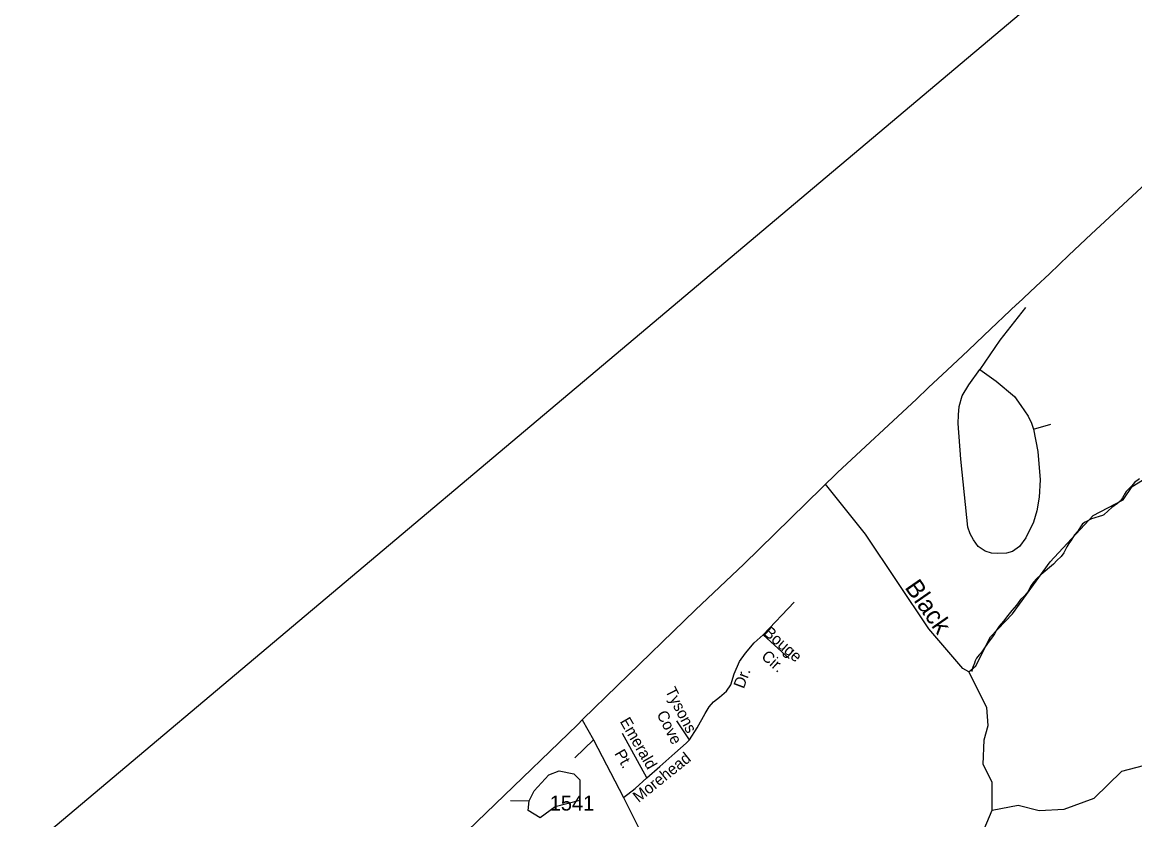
# Model space of a CAD drawing. Extents: x 2082433 to 2279600, y 546599 to 755198.
# Drawn here: x 2093272 to 2102559, y 653826 to 660486 of the extents above; entities that cross this region are included whole.
import ezdxf

# ---------------------------------------------------------------- set-up
doc = ezdxf.new("R2010")
doc.units = 0
for name, color, linetype in [('Exist Boundary Political CountyLine', 7, 'Continuous'), ('Exist Boundary Political Fire Districts', 7, 'Continuous'), ('Exist Hydrographic Creek Single Shore', 7, 'Continuous'), ('Exist Hydrographic Creek Single Shore Label', 7, 'Continuous'), ('Exist Hydrographic Misc Water Feature', 7, 'Continuous'), ('Exist Hydrographic Pond Under 1500 Sq Ft', 7, 'Continuous'), ('Exist Road Non-System Type 51', 7, 'Continuous'), ('Exist Road Non-System Type 51 Label', 7, 'Continuous'), ('Exist Road Secondary Type 51 Attributed', 7, 'Continuous'), ('Exist Road Secondary Type 51 Number Label', 7, 'Continuous'), ('Map Preparation Inset Cut Line', 7, 'Continuous')]:
    doc.layers.add(name, color=color, linetype=linetype)

msp = doc.modelspace()

# ---------------------------------------------------------------- linework, layer by layer
at = {"layer": 'Exist Boundary Political CountyLine'}
msp.add_lwpolyline([(2096532.5, 653293.4), (2097906.7, 654618.3), (2097951.4, 654665.1), (2098238.9, 654943.3), (2098890.8, 655578.1), (2099294.9, 655960.9), (2100077, 656725.4), (2100738.3, 657338.7), (2100834.7, 657431.7), (2100837.9, 657434.7), (2100994, 657581), (2101168.7, 657745.7), (2101298.5, 657868.7), (2101574.3, 658130.2), (2101578, 658133.9), (2101581.7, 658137.3), (2101733.4, 658279.3), (2101847.8, 658384.2), (2102009, 658540.9), (2102194.8, 658716.1), (2102768.3, 659246.7)], dxfattribs=at)
at = {"layer": 'Exist Boundary Political Fire Districts'}
msp.add_lwpolyline([(2096532.5, 653293.5), (2097906.7, 654618.3), (2097951.4, 654665.1), (2098238.9, 654943.3), (2098890.8, 655578.1), (2099294.9, 655960.9), (2100077, 656725.5), (2100738.3, 657338.7), (2100834.7, 657431.8), (2100837.9, 657434.8), (2100994, 657581), (2101168.7, 657745.8), (2101298.5, 657868.7), (2101574.3, 658130.2), (2101578, 658133.9), (2101581.7, 658137.4), (2101733.4, 658279.3), (2101847.8, 658384.2), (2102009, 658540.9), (2102194.8, 658716.1), (2102768.3, 659246.8)], dxfattribs=at)
at = {"layer": 'Exist Hydrographic Creek Single Shore'}
for points in [[(2101174, 655061.5), (2101232, 655112.9), (2101355.8, 655353.1), (2101539, 655546.2), (2101853.9, 655979.5), (2102210.9, 656365.9), (2102460.9, 656498.5), (2102536, 656608.5), (2103026, 656910.2), (2103109.1, 657118.6), (2103150.1, 657301.4), (2103089, 658142.5), (2103063, 658326.7), (2103071.2, 658726.8), (2103186, 659026.3), (2103377.1, 659176.6), (2104552.1, 659323.3), (2104885.1, 659323.1)], [(2101174, 655061.5), (2101123.9, 655088.8), (2100839.9, 655419.4), (2100311.9, 656210.9), (2099977.7, 656628.4)], [(2101368.9, 653906.1), (2101368.9, 654139.1), (2101292.9, 654288.2), (2101300.9, 654494.8), (2101333.9, 654612.2), (2101324.9, 654763.2), (2101174, 655061.5)], [(2101302.9, 653746.7), (2101368.9, 653906.1)]]:
    msp.add_lwpolyline(points, dxfattribs=at)
at = {"layer": 'Exist Hydrographic Misc Water Feature'}
for points in [[(2102598.9, 656671.7), (2102556.9, 656641.5), (2102535.2, 656615.2), (2102513.2, 656593.4), (2102487.2, 656567.3), (2102473.2, 656545), (2102467.5, 656532.9), (2102457.2, 656513), (2102447.4, 656499.1), (2102437.8, 656487.2), (2102414, 656466.9), (2102367.4, 656432.9), (2102336.1, 656404.8), (2102300, 656372.5), (2102290.1, 656366.7), (2102198.3, 656338.5), (2102144.1, 656310.2), (2102124, 656296.2), (2102106.4, 656272.1), (2102082.6, 656236), (2102056.4, 656205.9), (2102024.6, 656155.9), (2102009, 656133.9), (2101992.8, 656106), (2101978.9, 656077.7), (2101967.2, 656055.9), (2101943.4, 656025.4), (2101909.1, 655991.7), (2101881.3, 655959.4), (2101777.7, 655875.3), (2101739.8, 655838.9), (2101713.9, 655809.1), (2101687.9, 655775), (2101672.1, 655738.8), (2101658.2, 655717), (2101636.2, 655692.7), (2101604.4, 655664.7), (2101584.3, 655638.6), (2101570.4, 655618.8), (2101552.8, 655596.7), (2101532.5, 655572.6), (2101500.7, 655532.3), (2101462.9, 655484.2), (2101427.5, 655442.1), (2101405.1, 655410.1), (2101387.1, 655378), (2101371.5, 655354), (2101343.4, 655318.1), (2101323.9, 655289.8), (2101303.6, 655262.1), (2101287.6, 655237.7), (2101269.8, 655215.7), (2101259.7, 655203.8), (2101238, 655175.4), (2101228, 655153.5), (2101220, 655133.6), (2101206.2, 655101.6), (2101204.2, 655093.8), (2101202.1, 655081.6), (2101198.6, 655063.4)], [(2101368.9, 653906.1), (2101585.9, 653947.7), (2101760.8, 653904.7), (2101968.9, 653913.7), (2102218.9, 654007), (2102450.8, 654231.9), (2102941.9, 654359.7), (2103307.9, 654601.6), (2103624.9, 654719.8), (2103798.8, 654821.2), (2104289.9, 654998.2), (2104630.9, 655155.3), (2104880.9, 655199.4), (2105039, 655298), (2105154.9, 655449.8)], [(2097347.2, 653985.8), (2097502.9, 653984.7)]]:
    msp.add_lwpolyline(points, dxfattribs=at)
at = {"layer": 'Exist Hydrographic Pond Under 1500 Sq Ft'}
msp.add_lwpolyline([(2097502.9, 653984.7), (2097544.9, 654069.1), (2097668.8, 654201.1), (2097752.8, 654235.5), (2097877.9, 654210), (2097927.7, 654159.8), (2097927.7, 653985.9), (2097719.8, 653934.4), (2097595.7, 653841.7), (2097494.9, 653902.8), (2097502.9, 653984.7)], dxfattribs=at)
at = {"layer": 'Exist Road Non-System Type 51'}
for p, q in [((2101714.1, 657086.9), (2101858.4, 657130.2)), ((2099457.9, 655370.2), (2099716.1, 655642.8)), ((2099457.9, 655370.2), (2099674.3, 655174)), ((2098841.9, 654494.5), (2098735.1, 654653.2)), ((2098487, 654177.1), (2098282.1, 654546.4)), ((2098039.8, 654494.5), (2097884, 654344.5))]:
    msp.add_line(p, q, dxfattribs=at)
for points in [[(2101645.7, 658104.5), (2101432.8, 657829.9), (2101265.5, 657584.6)], [(2101714.1, 657086.9), (2101748.7, 656902.3), (2101768.9, 656665.7), (2101761.7, 656520), (2101741.5, 656404.5), (2101712.7, 656312.2), (2101649.2, 656179.5), (2101597.3, 656107.4), (2101539.6, 656067), (2101487.6, 656052.5), (2101416.9, 656048.2), (2101362.1, 656051.1), (2101310.2, 656068.4), (2101252.5, 656108.8), (2101212.1, 656163.6), (2101186.1, 656212.7), (2101165.9, 656270.4), (2101137.1, 656538.7), (2101106.8, 656837.3), (2101083.7, 657134.5), (2101086.6, 657206.6), (2101092.4, 657275.9), (2101116.9, 657366.8), (2101174.6, 657459.1), (2101265.5, 657584.6)], [(2101265.5, 657584.6), (2101401.1, 657489.4), (2101554, 657359.6), (2101608.8, 657284.5), (2101669.4, 657195.1), (2101696.8, 657138.8), (2101714.1, 657086.9)], [(2098841.9, 654494.5), (2098905.3, 654592.6), (2098971.7, 654713.8), (2099006.3, 654768.6), (2099043.8, 654811.9), (2099092.9, 654849.4), (2099152, 654899.9), (2099186.6, 654951.8), (2099215.5, 655044.2), (2099258.8, 655148), (2099310.7, 655217.3), (2099382.8, 655303.8), (2099457.9, 655370.2)], [(2098487, 654177.1), (2098593.7, 654272.3), (2098720.7, 654382), (2098813, 654465.7), (2098841.9, 654494.5)], [(2098290.8, 654012.7), (2098388.9, 654087.7), (2098487, 654177.1)]]:
    msp.add_lwpolyline(points, dxfattribs=at)
at = {"layer": 'Exist Road Secondary Type 51 Attributed'}
msp.add_lwpolyline([(2097946.2, 654659.6), (2098039.8, 654494.5), (2098290.8, 654012.7), (2098538.9, 653516.4)], dxfattribs=at)
at = {"layer": 'Map Preparation Inset Cut Line'}
msp.add_lwpolyline([(2103425.3, 630228.2), (2082433, 644416.2), (2103425.3, 662094.1)], close=True, dxfattribs=at)

# ---------------------------------------------------------------- texts
at = {"layer": 'Exist Hydrographic Creek Single Shore Label'}
msp.add_text('Black', height=150, rotation=304.80434, dxfattribs=at).set_placement((2100634, 655766.1))
at = {"layer": 'Exist Road Non-System Type 51 Label'}
for s, rotation, p in [('Bouge', 318.55581, (2099453.9, 655378.3)), ('Cir.', 318.55581, (2099434.7, 655179.9)), ('Dr.', 69.45757, (2099294.8, 654915.2)), ('Tysons', 297.05539, (2098636.9, 654904.4)), ('Cove', 297.05539, (2098564.8, 654709)), ('Emerald', 300.02353, (2098257.8, 654647.2)), ('Pt.', 300.02353, (2098212.9, 654380.2)), ('Morehead', 38.80433, (2098417.1, 653965.4))]:
    msp.add_text(s, height=95, rotation=rotation, dxfattribs=at).set_placement(p)
at = {"layer": 'Exist Road Secondary Type 51 Number Label'}
msp.add_text('1541', height=125, dxfattribs=at).set_placement((2097675.2, 653903))

doc.saveas('drawing.dxf')
